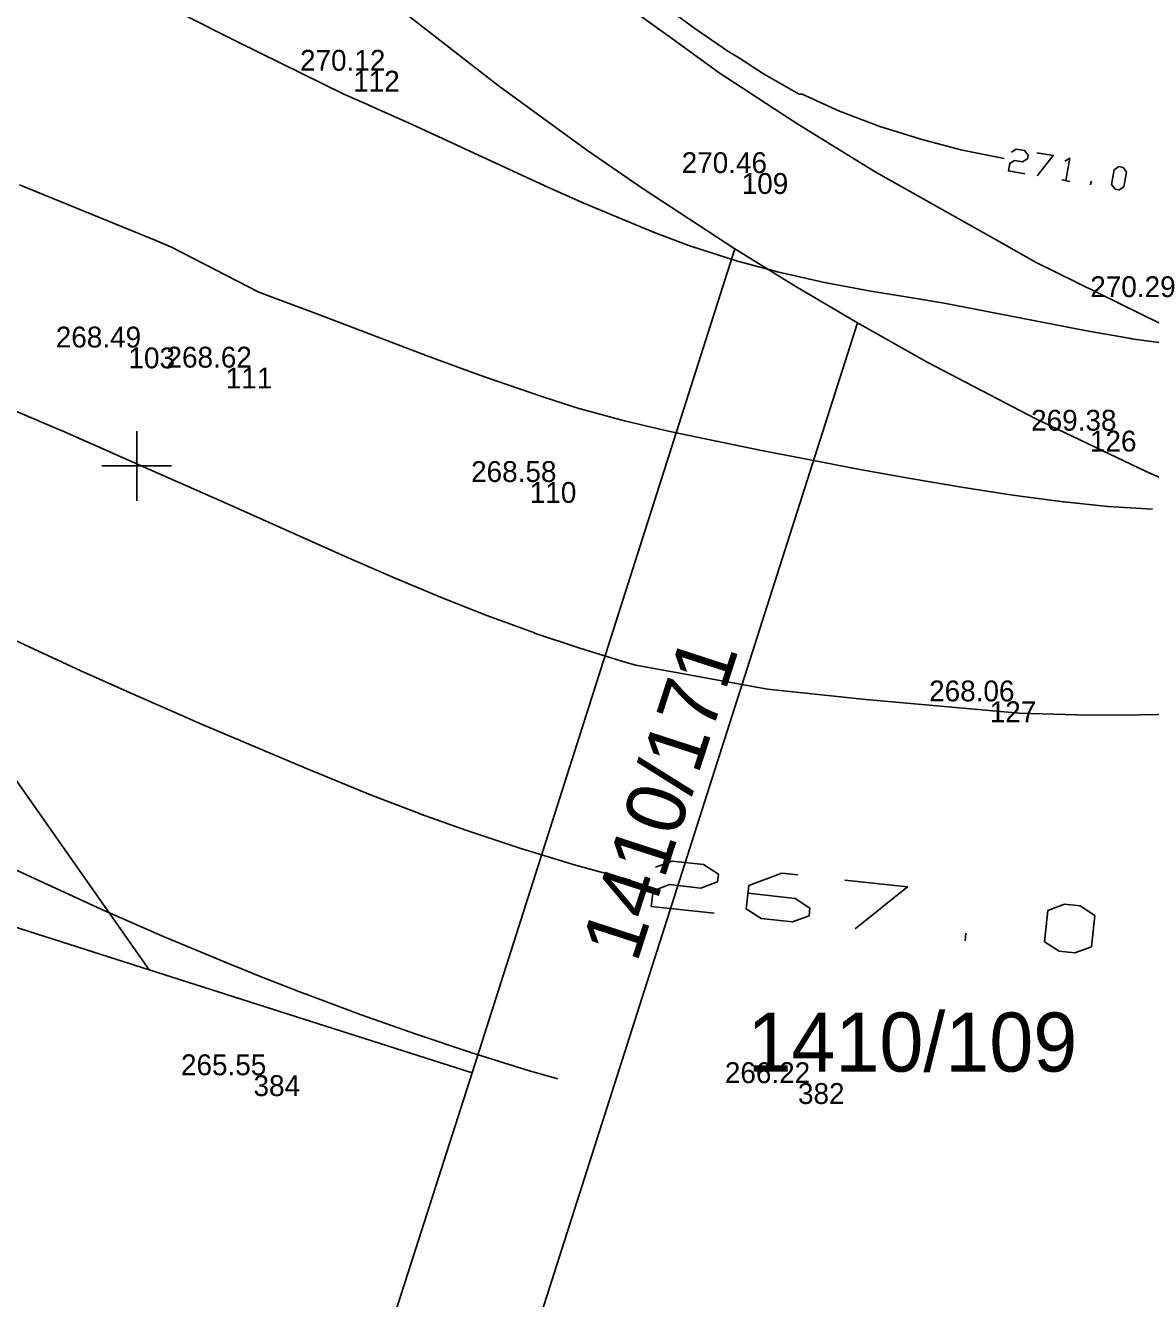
# Model space of a CAD drawing. Extents: x -771260 to -770828, y -1053564 to -1052811.
# Drawn here: x -771003.2 to -770970.85, y -1053323.95 to -1053287.33 of the extents above; entities that cross this region are included whole.
import ezdxf

# ---------------------------------------------------------------- set-up
doc = ezdxf.new("R2010")
doc.units = 0
for name, color, linetype in [('14_8_2023_krizky', 7, 'Continuous'), ('18_8_2023_vrstevnice_po_1m', 7, 'Continuous'), ('18_8_2023_zamereny_bod', 7, 'Continuous'), ('18_8_2023_zamereny_bod_cislo', 7, 'Continuous'), ('18_8_2023_zamereny_bod_vyska', 7, 'Continuous'), ('25_3_2019_krizky_JTSK', 7, 'Continuous'), ('25_3_2019_vrstevnice_interval_po_1m', 7, 'Continuous'), ('25_3_2019_zamereny_bod', 7, 'Continuous'), ('25_3_2019_zamereny_bod_cislo', 7, 'Continuous'), ('25_3_2019_zamereny_bod_vyska', 7, 'Continuous'), ('Default', 7, 'Continuous'), ('DKM_Hranice parcel', 7, 'Continuous'), ('DKM_Parcelní čísla', 7, 'Continuous')]:
    doc.layers.add(name, color=color, linetype=linetype)

# ---------------------------------------------------------------- blocks, each defined once
blk = doc.blocks.new('POINT_DISPLAY')
at = {"layer": 'Default'}
blk.add_line((0, 0), (0, 0), dxfattribs=at)
blk = doc.blocks.new('KRIZEK')
at = {"layer": '25_3_2019_krizky_JTSK'}
for p, q in [((0, 10), (0, -10)), ((-10, 0), (10, 0))]:
    blk.add_line(p, q, dxfattribs=at)

msp = doc.modelspace()

# ---------------------------------------------------------------- linework, layer by layer
at = {"layer": '18_8_2023_vrstevnice_po_1m'}
for points in [[(-770990.415, -1053282.721), (-770989.457, -1053283.401), (-770986.785, -1053285.378), (-770986.192, -1053285.802), (-770986.1, -1053285.868), (-770985.616, -1053286.235), (-770984.915, -1053286.744), (-770984.35, -1053287.128), (-770983.951, -1053287.422), (-770982.977, -1053288.086), (-770982.673, -1053288.271), (-770981.981, -1053288.721), (-770980.955, -1053289.302), (-770980.95, -1053289.305), (-770980.876, -1053289.308), (-770980.87, -1053289.308), (-770979.797, -1053289.795), (-770978.637, -1053290.232), (-770977.454, -1053290.605), (-770976.309, -1053290.904), (-770975.06, -1053291.161)], [(-770983.951, -1053287.422), (-770983.951, -1053287.422)], [(-770982.977, -1053288.086), (-770982.977, -1053288.086)], [(-770982.673, -1053288.271), (-770982.673, -1053288.271)], [(-770981.981, -1053288.721), (-770981.981, -1053288.721)], [(-770994.05, -1053289.306), (-770994.05, -1053289.306)], [(-770994.05, -1053289.306), (-770993.361, -1053289.605), (-770993.305, -1053289.629), (-770992.078, -1053290.179), (-770988.159, -1053291.993), (-770987.142, -1053292.444), (-770985.933, -1053292.953), (-770985.094, -1053293.293), (-770984.052, -1053293.684), (-770984.045, -1053293.687), (-770982.73, -1053294.108), (-770981.534, -1053294.427), (-770980.227, -1053294.723), (-770978.892, -1053294.976), (-770977.764, -1053295.159), (-770976.783, -1053295.319), (-770972.633, -1053296.122), (-770971.413, -1053296.336), (-770971.398, -1053296.339), (-770970.472, -1053296.469)], [(-770980.95, -1053289.305), (-770980.95, -1053289.305)], [(-770980.87, -1053289.308), (-770980.87, -1053289.308)], [(-770993.305, -1053289.629), (-770993.305, -1053289.629)], [(-770979.797, -1053289.795), (-770979.797, -1053289.795)], [(-770992.078, -1053290.179), (-770992.078, -1053290.179)], [(-770978.637, -1053290.232), (-770978.637, -1053290.232)], [(-770977.454, -1053290.605), (-770977.454, -1053290.605)], [(-770976.309, -1053290.904), (-770976.309, -1053290.904)], [(-770974.846, -1053290.976), (-770974.71, -1053290.889), (-770974.474, -1053290.929), (-770974.374, -1053291.057), (-770974.392, -1053291.164), (-770974.529, -1053291.251), (-770974.765, -1053291.211), (-770974.901, -1053291.298), (-770974.937, -1053291.513), (-770974.465, -1053291.593)], [(-770974.12, -1053290.99), (-770973.648, -1053291.07), (-770974.111, -1053291.653)], [(-770973.312, -1053291.237), (-770973.176, -1053291.15), (-770973.285, -1053291.794)], [(-770971.869, -1053292.035), (-770971.969, -1053291.908), (-770971.896, -1053291.478), (-770971.759, -1053291.391), (-770971.641, -1053291.411), (-770971.542, -1053291.539), (-770971.615, -1053291.968), (-770971.751, -1053292.055), (-770971.869, -1053292.035)], [(-770973.403, -1053291.774), (-770973.167, -1053291.814)], [(-770972.577, -1053291.914), (-770972.559, -1053291.807)], [(-770988.159, -1053291.993), (-770988.159, -1053291.993)], [(-770987.142, -1053292.444), (-770987.142, -1053292.444)], [(-770985.933, -1053292.953), (-770985.933, -1053292.953)], [(-770985.094, -1053293.293), (-770985.094, -1053293.293)], [(-770984.045, -1053293.687), (-770984.045, -1053293.687)], [(-770982.73, -1053294.108), (-770982.73, -1053294.108)], [(-770981.534, -1053294.427), (-770981.534, -1053294.427)], [(-770980.227, -1053294.723), (-770980.227, -1053294.723)], [(-770996.494, -1053295.005), (-770996.494, -1053295.005)], [(-770996.494, -1053295.005), (-770994.743, -1053295.657), (-770991.68, -1053296.827), (-770990.374, -1053297.306), (-770989.998, -1053297.435), (-770988.329, -1053298.011), (-770987.257, -1053298.359), (-770987.25, -1053298.361), (-770985.978, -1053298.706), (-770984.675, -1053299.008), (-770982.033, -1053299.557), (-770981.084, -1053299.733), (-770980.98, -1053299.754), (-770979.211, -1053300.099), (-770977.752, -1053300.362), (-770976.288, -1053300.609), (-770974.815, -1053300.835), (-770973.352, -1053301.034), (-770973.334, -1053301.036), (-770972.075, -1053301.166), (-770970.798, -1053301.247)], [(-770978.892, -1053294.976), (-770978.892, -1053294.976)], [(-770976.783, -1053295.319), (-770976.783, -1053295.319)], [(-770994.743, -1053295.657), (-770994.743, -1053295.657)], [(-770972.633, -1053296.122), (-770972.633, -1053296.122)], [(-770971.398, -1053296.339), (-770971.398, -1053296.339)], [(-770991.68, -1053296.827), (-770991.68, -1053296.827)], [(-770990.374, -1053297.306), (-770990.374, -1053297.306)], [(-770988.329, -1053298.011), (-770988.329, -1053298.011)], [(-770987.25, -1053298.361), (-770987.25, -1053298.361)], [(-770985.978, -1053298.706), (-770985.978, -1053298.706)], [(-770984.675, -1053299.008), (-770984.675, -1053299.008)], [(-770982.033, -1053299.557), (-770982.033, -1053299.557)], [(-770981.084, -1053299.733), (-770981.084, -1053299.733)], [(-770979.211, -1053300.099), (-770979.211, -1053300.099)], [(-770977.752, -1053300.362), (-770977.752, -1053300.362)], [(-770976.288, -1053300.609), (-770976.288, -1053300.609)], [(-770974.815, -1053300.835), (-770974.815, -1053300.835)], [(-770973.334, -1053301.036), (-770973.334, -1053301.036)], [(-770972.075, -1053301.166), (-770972.075, -1053301.166)], [(-770974.631, -1053307.114), (-770972.984, -1053307.161), (-770971.679, -1053307.169), (-770970.125, -1053307.143), (-770969.042, -1053307.109), (-770967.711, -1053307.046), (-770966.119, -1053306.941), (-770965.025, -1053306.854), (-770963.668, -1053306.722), (-770962.316, -1053306.55), (-770962.296, -1053306.547), (-770960.548, -1053306.286), (-770959.637, -1053306.136), (-770958.795, -1053305.97), (-770958.745, -1053305.961), (-770958.079, -1053305.805), (-770956.948, -1053305.513), (-770955.247, -1053305.029), (-770952.303, -1053304.147), (-770952.291, -1053304.144), (-770950.541, -1053303.583)], [(-770974.631, -1053307.114), (-770974.631, -1053307.114)], [(-770972.984, -1053307.161), (-770972.984, -1053307.161)], [(-770971.679, -1053307.169), (-770971.679, -1053307.169)]]:
    msp.add_lwpolyline(points, dxfattribs=at)
at = {"layer": '18_8_2023_zamereny_bod'}
for p, q in [((-770993.778, -1053288.633), (-770993.778, -1053288.633)), ((-770982.606, -1053291.576), (-770982.606, -1053291.576)), ((-770970.882, -1053295.144), (-770970.882, -1053295.144)), ((-770997.44, -1053297.171), (-770997.44, -1053297.171)), ((-770972.594, -1053298.985), (-770972.594, -1053298.985)), ((-770988.699, -1053300.461), (-770988.699, -1053300.461)), ((-770975.475, -1053306.771), (-770975.475, -1053306.771))]:
    msp.add_line(p, q, dxfattribs=at)
at = {"layer": '25_3_2019_vrstevnice_interval_po_1m'}
for points in [[(-771004.008, -1053283.791), (-771002.88, -1053284.536), (-771002.431, -1053284.865), (-771001.674, -1053285.3), (-771000.655, -1053285.93), (-770999.178, -1053286.731), (-770998.747, -1053286.974), (-770997.081, -1053287.806), (-770994.05, -1053289.306)], [(-771003.375, -1053291.912), (-770999.455, -1053293.517), (-770999.003, -1053293.706), (-770996.494, -1053295.005)], [(-770999.455, -1053293.517), (-770999.455, -1053293.517)], [(-771003.675, -1053298.338), (-771002.176, -1053298.978), (-771002.167, -1053298.982), (-770999.636, -1053300.1), (-770997.549, -1053301.022), (-770993.945, -1053302.629), (-770992.621, -1053303.204), (-770991.223, -1053303.788), (-770989.937, -1053304.299), (-770988.567, -1053304.802), (-770988.56, -1053304.805), (-770987.265, -1053305.24), (-770985.924, -1053305.655), (-770985.648, -1053305.731), (-770981.861, -1053306.424), (-770979.037, -1053306.714), (-770974.631, -1053307.114)], [(-771002.176, -1053298.978), (-771002.176, -1053298.978)], [(-770997.549, -1053301.022), (-770997.549, -1053301.022)], [(-770993.945, -1053302.629), (-770993.945, -1053302.629)], [(-770992.621, -1053303.204), (-770992.621, -1053303.204)], [(-771006.074, -1053303.824), (-771001.606, -1053305.888), (-771000.106, -1053306.567), (-770998.397, -1053307.315), (-770998.387, -1053307.319), (-770995.17, -1053308.686), (-770993.23, -1053309.481), (-770991.871, -1053310), (-770991.863, -1053310.003), (-770990.536, -1053310.475), (-770988.959, -1053310.999), (-770987.383, -1053311.481), (-770985.808, -1053311.918)], [(-770991.223, -1053303.788), (-770991.223, -1053303.788)], [(-770989.937, -1053304.299), (-770989.937, -1053304.299)], [(-771018.909, -1053305.048), (-771015.941, -1053306.158), (-771014.471, -1053306.723), (-771012.929, -1053307.328), (-771011.423, -1053307.942), (-771009.928, -1053308.586), (-771009.919, -1053308.59), (-771007.791, -1053309.575), (-771003.528, -1053311.593), (-771001.001, -1053312.755), (-770999.281, -1053313.514), (-770997.182, -1053314.387), (-770997.173, -1053314.39), (-770996.518, -1053314.655), (-770995.164, -1053315.184), (-770995.157, -1053315.186), (-770993.547, -1053315.785), (-770991.969, -1053316.344), (-770990.392, -1053316.872), (-770988.677, -1053317.406), (-770987.897, -1053317.629)], [(-770988.567, -1053304.802), (-770988.567, -1053304.802)], [(-770987.265, -1053305.24), (-770987.265, -1053305.24)], [(-770985.924, -1053305.655), (-770985.924, -1053305.655)], [(-771001.606, -1053305.888), (-771001.606, -1053305.888)], [(-771000.106, -1053306.567), (-771000.106, -1053306.567)], [(-770998.387, -1053307.319), (-770998.387, -1053307.319)], [(-770995.17, -1053308.686), (-770995.17, -1053308.686)], [(-770993.23, -1053309.481), (-770993.23, -1053309.481)], [(-770991.871, -1053310), (-770991.871, -1053310)], [(-770990.536, -1053310.475), (-770990.536, -1053310.475)], [(-770988.959, -1053310.999), (-770988.959, -1053310.999)], [(-770987.383, -1053311.481), (-770987.383, -1053311.481)], [(-770985.082, -1053311.541), (-770984.606, -1053311.365), (-770983.704, -1053311.464), (-770983.277, -1053311.739), (-770983.302, -1053311.965), (-770983.778, -1053312.141), (-770984.681, -1053312.042), (-770985.156, -1053312.218), (-770985.206, -1053312.669), (-770983.401, -1053312.867)], [(-770982.425, -1053312.29), (-770981.071, -1053312.439), (-770980.645, -1053312.714), (-770980.67, -1053312.939), (-770981.146, -1053313.115), (-770982.048, -1053313.016), (-770982.474, -1053312.741), (-770982.4, -1053312.064), (-770981.448, -1053311.712), (-770980.997, -1053311.762)], [(-770979.644, -1053311.911), (-770977.839, -1053312.109), (-770979.341, -1053313.314)], [(-771001.001, -1053312.755), (-771001.001, -1053312.755)], [(-770973.476, -1053313.958), (-770973.903, -1053313.683), (-770973.803, -1053312.781), (-770973.327, -1053312.605), (-770972.876, -1053312.655), (-770972.45, -1053312.93), (-770972.549, -1053313.832), (-770973.025, -1053314.008), (-770973.476, -1053313.958)], [(-770976.183, -1053313.661), (-770976.158, -1053313.435)], [(-770999.281, -1053313.514), (-770999.281, -1053313.514)], [(-770997.173, -1053314.39), (-770997.173, -1053314.39)], [(-770996.518, -1053314.655), (-770996.518, -1053314.655)], [(-770995.164, -1053315.184), (-770995.164, -1053315.184)], [(-770993.547, -1053315.785), (-770993.547, -1053315.785)], [(-770991.969, -1053316.344), (-770991.969, -1053316.344)], [(-770990.392, -1053316.872), (-770990.392, -1053316.872)], [(-770988.677, -1053317.406), (-770988.677, -1053317.406)]]:
    msp.add_lwpolyline(points, dxfattribs=at)
at = {"layer": 'DKM_Hranice parcel'}
for p, q in [((-770999.64, -1053314.49), (-771034.06, -1053265.59)), ((-770982.8, -1053293.75), (-770990.36, -1053317.45)), ((-770990.22, -1053330.16), (-770979.28, -1053295.88)), ((-771028.36, -1053305.32), (-770999.64, -1053314.49)), ((-770999.64, -1053314.49), (-770990.36, -1053317.45)), ((-770990.36, -1053317.45), (-770994.34, -1053329.91))]:
    msp.add_line(p, q, dxfattribs=at)
for points in [[(-770982.8, -1053293.75), (-770985.438, -1053292.031), (-770987.067, -1053290.908), (-770989.613, -1053289.054), (-770992.098, -1053287.121), (-770994.52, -1053285.11)], [(-770987.56, -1053285.59), (-770984.56, -1053287.74), (-770983.25, -1053288.69), (-770981.02, -1053290.15), (-770978.77, -1053291.54), (-770975.07, -1053293.62), (-770974.14, -1053294.15), (-770969.37, -1053296.5), (-770964.48, -1053298.58), (-770959.49, -1053300.4), (-770954.4, -1053301.93), (-770949.24, -1053303.19), (-770944.01, -1053304.15), (-770938.74, -1053304.83)], [(-770979.28, -1053295.88), (-770981.05, -1053294.84), (-770982.8, -1053293.75)], [(-770979.28, -1053295.88), (-770977.27, -1053297.01), (-770974.15, -1053298.64), (-770970.98, -1053300.16), (-770967.76, -1053301.57), (-770965.04, -1053302.65)]]:
    msp.add_lwpolyline(points, dxfattribs=at)

# ---------------------------------------------------------------- block references
at = {"layer": '14_8_2023_krizky', "xscale": 0.1, "yscale": 0.10000000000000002}
msp.add_blockref('KRIZEK', (-771000, -1053300), dxfattribs=at)
at = {"layer": '25_3_2019_zamereny_bod', "xscale": 0.1, "yscale": 0.10000000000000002}
for p in [(-771000.239, -1053296.592), (-770996.643, -1053317.524), (-770980.988, -1053317.75)]:
    msp.add_blockref('POINT_DISPLAY', p, dxfattribs=at)

# ---------------------------------------------------------------- texts
at = {"layer": '18_8_2023_zamereny_bod_cislo'}
for s, p in [('112', (-770993.778, -1053289.233)), ('109', (-770982.606, -1053292.176)), ('111', (-770997.44, -1053297.771)), ('126', (-770972.594, -1053299.585)), ('110', (-770988.699, -1053301.061)), ('127', (-770975.475, -1053307.371))]:
    msp.add_text(s, height=0.6, dxfattribs=at).set_placement(p)
at = {"layer": '18_8_2023_zamereny_bod_vyska'}
for s, p in [('270.12 ', (-770995.306, -1053288.633)), ('270.46 ', (-770984.332, -1053291.576)), ('270.29 ', (-770972.584, -1053295.144)), ('268.62 ', (-770999.145, -1053297.171)), ('269.38 ', (-770974.285, -1053298.985)), ('268.58 ', (-770990.387, -1053300.461)), ('268.06 ', (-770977.217, -1053306.771))]:
    msp.add_text(s, height=0.6, dxfattribs=at).set_placement(p)
at = {"layer": '25_3_2019_zamereny_bod_cislo'}
for s, p in [('103', (-771000.239, -1053297.192)), ('384', (-770996.643, -1053318.124)), ('382', (-770980.988, -1053318.35))]:
    msp.add_text(s, height=0.6, dxfattribs=at).set_placement(p)
at = {"layer": '25_3_2019_zamereny_bod_vyska'}
for s, p in [('268.49 ', (-771002.329, -1053296.592)), ('265.55 ', (-770998.729, -1053317.524)), ('266.22 ', (-770983.091, -1053317.75))]:
    msp.add_text(s, height=0.6, dxfattribs=at).set_placement(p)
at = {"layer": 'DKM_Parcelní čísla'}
msp.add_text('1410/171', height=1.7, rotation=72, dxfattribs=at).set_placement((-770985.622, -1053314.321))
msp.add_text('1410/109', height=1.7, dxfattribs=at).set_placement((-770982.44, -1053317.42))

doc.saveas('drawing.dxf')
